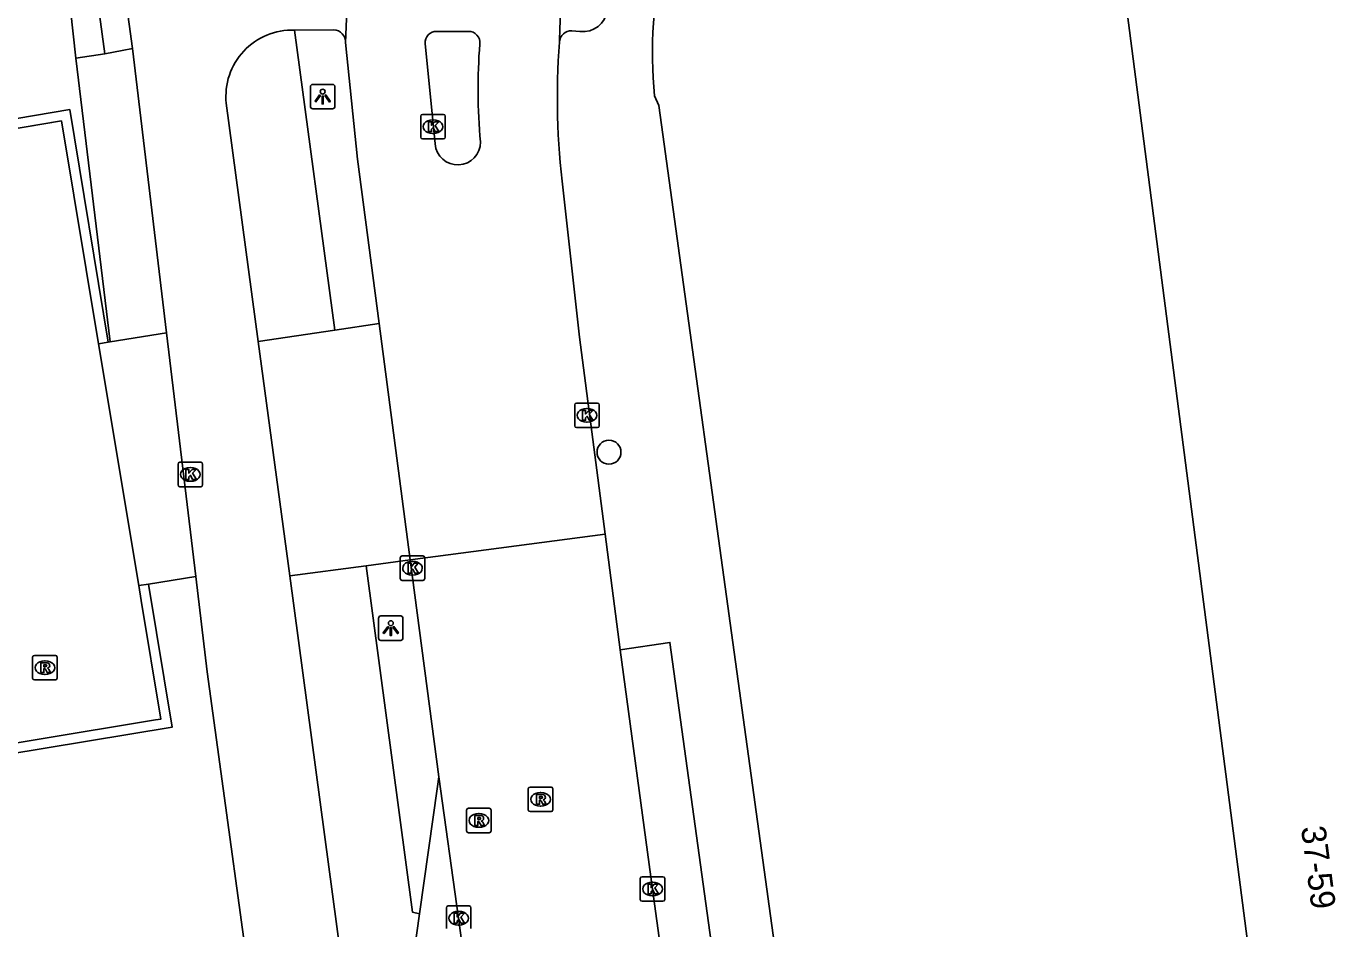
# Model space of a CAD drawing. Extents: x 157692 to 159670, y 381454 to 383289.
# Drawn here: x 157823.7 to 157877.5, y 382702.1 to 382738.9 of the extents above; entities that cross this region are included whole.
import ezdxf

# ---------------------------------------------------------------- set-up
doc = ezdxf.new("R2010")
doc.units = 0
for name, color, linetype in [('IMGEO_Berm_groen', 7, 'Continuous'), ('IMGEO_Boom', 7, 'Continuous'), ('IMGEO_Fietspad_gesloten', 7, 'Continuous'), ('IMGEO_Haag', 7, 'Continuous'), ('IMGEO_Hek', 7, 'Continuous'), ('IMGEO_Kolk', 7, 'Continuous'), ('IMGEO_Lichtpunt', 7, 'Continuous'), ('IMGEO_Pand', 7, 'Continuous'), ('IMGEO_Pand_nummerreeks', 7, 'Continuous'), ('IMGEO_Parkeervlak_open', 7, 'Continuous'), ('IMGEO_Rijbaan_lokaal_gesloten', 7, 'Continuous'), ('IMGEO_Rijbaan_lokaal_open', 7, 'Continuous'), ('IMGEO_Rioolput', 7, 'Continuous'), ('IMGEO_Voetpad_open', 7, 'Continuous')]:
    doc.layers.add(name, color=color, linetype=linetype)

msp = doc.modelspace()

# ---------------------------------------------------------------- linework, layer by layer
at = {"layer": 'IMGEO_Berm_groen'}
msp.add_lwpolyline([(157827.098, 382726.06), (157825.704, 382737.646)], dxfattribs=at)
at = {"layer": 'IMGEO_Boom'}
msp.add_circle((157847.465, 382721.558), 0.489, dxfattribs=at)
at = {"layer": 'IMGEO_Fietspad_gesloten'}
for points in [[(157827.472, 382742.029), (157828.009, 382738.038)], [(157834.63, 382738.795), (157836.226, 382738.802)], [(157828.009, 382738.038), (157829.4, 382726.43)], [(157833.148, 382726.076), (157831.84, 382735.807)], [(157830.593, 382716.477), (157831.058, 382712.593), (157833.247, 382696.605), (157833.769, 382692.793), (157852.273, 382558.072), (157852.607, 382555.554), (157853.905, 382546.116), (157860.225, 382500.162), (157860.247, 382500), (157861.891, 382488.05), (157876.604, 382381.766)], [(157868.415, 382469.211), (157865.845, 382488.107), (157864.022, 382500.584), (157837.599, 382692.951), (157834.433, 382716.512)]]:
    msp.add_lwpolyline(points, dxfattribs=at)
for centre, radius, start, end in [((157834.536, 382736.086), 2.711, 88.015, 185.9102), ((157836.212, 382738.303), 0.499, 357.8761, 88.3475)]:
    msp.add_arc(centre, radius, start, end, dxfattribs=at)
at = {"layer": 'IMGEO_Haag'}
for points in [[(157828.662, 382716.174), (157829.632, 382710.335), (157809.043, 382706.922), (157804.833, 382732.059), (157825.448, 382735.546), (157827.018, 382726.047)], [(157828.266, 382716.112), (157828.369, 382715.497), (157829.172, 382710.664), (157828.952, 382710.628), (157809.372, 382707.382), (157805.293, 382731.731), (157805.665, 382731.794), (157825.108, 382735.083), (157826.623, 382725.983)]]:
    msp.add_lwpolyline(points, dxfattribs=at)
at = {"layer": 'IMGEO_Hek'}
for points in [[(157828.952, 382710.628), (157809.372, 382707.382), (157805.293, 382731.731), (157825.108, 382735.083), (157826.623, 382725.983)], [(157826.623, 382725.983), (157828.266, 382716.112)], [(157828.266, 382716.112), (157828.369, 382715.497)], [(157828.369, 382715.497), (157829.172, 382710.664), (157828.952, 382710.628)]]:
    msp.add_lwpolyline(points, dxfattribs=at)
at = {"layer": 'IMGEO_Kolk'}
for p, q in [((157839.779, 382734.426), (157839.779, 382735.278)), ((157839.854, 382735.352), (157840.706, 382735.352)), ((157840.78, 382735.278), (157840.78, 382734.426)), ((157840.267, 382735.132), (157840.292, 382735.132)), ((157840.706, 382734.352), (157839.854, 382734.352)), ((157840.29, 382734.572), (157840.265, 382734.572)), ((157846.065, 382722.638), (157846.065, 382723.49)), ((157846.14, 382723.564), (157846.992, 382723.564)), ((157847.066, 382723.49), (157847.066, 382722.638)), ((157846.553, 382723.344), (157846.578, 382723.344)), ((157846.992, 382722.564), (157846.14, 382722.564)), ((157846.576, 382722.784), (157846.551, 382722.784)), ((157829.873, 382720.225), (157829.873, 382721.077)), ((157829.948, 382721.151), (157830.8, 382721.151)), ((157830.361, 382720.931), (157830.386, 382720.931)), ((157830.874, 382721.077), (157830.874, 382720.225)), ((157830.8, 382720.151), (157829.948, 382720.151)), ((157830.384, 382720.371), (157830.359, 382720.371)), ((157838.942, 382716.396), (157838.942, 382717.248)), ((157839.017, 382717.322), (157839.869, 382717.322)), ((157839.43, 382717.102), (157839.455, 382717.102)), ((157839.943, 382717.248), (157839.943, 382716.396)), ((157839.453, 382716.542), (157839.428, 382716.542)), ((157839.869, 382716.322), (157839.017, 382716.322)), ((157848.741, 382703.298), (157848.741, 382704.15)), ((157848.816, 382704.224), (157849.668, 382704.224)), ((157849.742, 382704.15), (157849.742, 382703.298)), ((157849.229, 382704.004), (157849.254, 382704.004)), ((157840.826, 382702.104), (157840.826, 382702.956)), ((157840.901, 382703.03), (157841.753, 382703.03)), ((157841.827, 382702.956), (157841.827, 382702.104)), ((157849.668, 382703.224), (157848.816, 382703.224)), ((157849.252, 382703.444), (157849.227, 382703.444)), ((157841.314, 382702.81), (157841.339, 382702.81)), ((157841.337, 382702.25), (157841.312, 382702.25))]:
    msp.add_line(p, q, dxfattribs=at)
for points in [[(157839.779, 382734.426), (157839.779, 382735.278)], [(157839.854, 382735.352), (157840.706, 382735.352)], [(157840.78, 382735.278), (157840.78, 382734.426)], [(157840.1, 382735.052), (157840.223, 382735.052), (157840.223, 382734.901), (157840.353, 382735.052), (157840.517, 382735.052), (157840.371, 382734.901), (157840.524, 382734.652), (157840.372, 382734.652), (157840.287, 382734.816), (157840.223, 382734.749), (157840.223, 382734.652), (157840.1, 382734.652), (157840.1, 382735.052)], [(157840.706, 382734.352), (157839.854, 382734.352)], [(157846.065, 382722.638), (157846.065, 382723.49)], [(157846.14, 382723.564), (157846.992, 382723.564)], [(157847.066, 382723.49), (157847.066, 382722.638)], [(157846.386, 382723.264), (157846.509, 382723.264), (157846.509, 382723.113), (157846.639, 382723.264), (157846.803, 382723.264), (157846.657, 382723.113), (157846.81, 382722.864), (157846.658, 382722.864), (157846.573, 382723.028), (157846.509, 382722.961), (157846.509, 382722.864), (157846.386, 382722.864), (157846.386, 382723.264)], [(157846.992, 382722.564), (157846.14, 382722.564)], [(157829.873, 382720.225), (157829.873, 382721.077)], [(157829.948, 382721.151), (157830.8, 382721.151)], [(157830.194, 382720.851), (157830.317, 382720.851), (157830.317, 382720.7), (157830.447, 382720.851), (157830.611, 382720.851), (157830.465, 382720.7), (157830.618, 382720.451), (157830.466, 382720.451), (157830.381, 382720.615), (157830.317, 382720.548), (157830.317, 382720.451), (157830.194, 382720.451), (157830.194, 382720.851)], [(157830.874, 382721.077), (157830.874, 382720.225)], [(157830.8, 382720.151), (157829.948, 382720.151)], [(157838.942, 382716.396), (157838.942, 382717.248)], [(157839.017, 382717.322), (157839.869, 382717.322)], [(157839.263, 382717.022), (157839.386, 382717.022), (157839.386, 382716.871), (157839.516, 382717.022), (157839.68, 382717.022), (157839.534, 382716.871), (157839.687, 382716.622), (157839.535, 382716.622), (157839.45, 382716.786), (157839.386, 382716.719), (157839.386, 382716.622), (157839.263, 382716.622), (157839.263, 382717.022)], [(157839.943, 382717.248), (157839.943, 382716.396)], [(157839.869, 382716.322), (157839.017, 382716.322)], [(157848.741, 382703.298), (157848.741, 382704.15)], [(157848.816, 382704.224), (157849.668, 382704.224)], [(157849.742, 382704.15), (157849.742, 382703.298)], [(157849.062, 382703.924), (157849.185, 382703.924), (157849.185, 382703.773), (157849.315, 382703.924), (157849.479, 382703.924), (157849.333, 382703.773), (157849.486, 382703.524), (157849.334, 382703.524), (157849.249, 382703.688), (157849.185, 382703.621), (157849.185, 382703.524), (157849.062, 382703.524), (157849.062, 382703.924)], [(157840.826, 382702.104), (157840.826, 382702.956)], [(157840.901, 382703.03), (157841.753, 382703.03)], [(157841.827, 382702.956), (157841.827, 382702.104)], [(157849.668, 382703.224), (157848.816, 382703.224)], [(157841.147, 382702.73), (157841.27, 382702.73), (157841.27, 382702.579), (157841.4, 382702.73), (157841.564, 382702.73), (157841.418, 382702.579), (157841.571, 382702.33), (157841.419, 382702.33), (157841.334, 382702.494), (157841.27, 382702.427), (157841.27, 382702.33), (157841.147, 382702.33), (157841.147, 382702.73)]]:
    msp.add_lwpolyline(points, dxfattribs=at)
for centre, start, end in [((157839.856, 382735.276), 91.552, 178.448), ((157839.856, 382735.276), 91.552, 178.448), ((157840.704, 382735.276), 1.552, 88.448), ((157840.704, 382735.276), 1.552, 88.448), ((157839.856, 382734.428), 181.552, 268.448), ((157839.856, 382734.428), 181.552, 268.448), ((157840.704, 382734.428), 271.552, 358.448), ((157840.704, 382734.428), 271.552, 358.448), ((157846.142, 382723.488), 91.552, 178.448), ((157846.142, 382723.488), 91.552, 178.448), ((157846.99, 382723.488), 1.552, 88.448), ((157846.99, 382723.488), 1.552, 88.448), ((157846.142, 382722.64), 181.552, 268.448), ((157846.142, 382722.64), 181.552, 268.448), ((157846.99, 382722.64), 271.552, 358.448), ((157846.99, 382722.64), 271.552, 358.448), ((157829.95, 382721.075), 91.552, 178.448), ((157829.95, 382721.075), 91.552, 178.448), ((157830.798, 382721.075), 1.552, 88.448), ((157830.798, 382721.075), 1.552, 88.448), ((157829.95, 382720.227), 181.552, 268.448), ((157829.95, 382720.227), 181.552, 268.448), ((157830.798, 382720.227), 271.552, 358.448), ((157830.798, 382720.227), 271.552, 358.448), ((157839.019, 382717.246), 91.552, 178.448), ((157839.019, 382717.246), 91.552, 178.448), ((157839.867, 382717.246), 1.552, 88.448), ((157839.867, 382717.246), 1.552, 88.448), ((157839.019, 382716.398), 181.552, 268.448), ((157839.019, 382716.398), 181.552, 268.448), ((157839.867, 382716.398), 271.552, 358.448), ((157839.867, 382716.398), 271.552, 358.448), ((157848.818, 382704.148), 91.552, 178.448), ((157848.818, 382704.148), 91.552, 178.448), ((157849.666, 382704.148), 1.552, 88.448), ((157849.666, 382704.148), 1.552, 88.448), ((157840.903, 382702.954), 91.552, 178.448), ((157840.903, 382702.954), 91.552, 178.448), ((157841.751, 382702.954), 1.552, 88.448), ((157841.751, 382702.954), 1.552, 88.448), ((157848.818, 382703.3), 181.552, 268.448), ((157848.818, 382703.3), 181.552, 268.448), ((157849.666, 382703.3), 271.552, 358.448), ((157849.666, 382703.3), 271.552, 358.448)]:
    msp.add_arc(centre, 0.0765, start, end, dxfattribs=at)
for centre, major_axis, ratio, start_param, end_param in [((157840.266, 382734.852), (-0.387, 0.002), 0.722429, 4.712389, 7.853982), ((157840.291, 382734.852), (-0.39, 0.002), 0.717154, 1.570796, 4.712389), ((157846.552, 382723.064), (-0.387, 0.002), 0.722429, 4.712389, 7.853982), ((157846.577, 382723.064), (-0.39, 0.002), 0.717154, 1.570796, 4.712389), ((157830.36, 382720.651), (-0.387, 0.002), 0.722429, 4.712389, 7.853982), ((157830.385, 382720.651), (-0.39, 0.002), 0.717154, 1.570796, 4.712389), ((157839.429, 382716.822), (-0.387, 0.002), 0.722429, 4.712389, 7.853982), ((157839.454, 382716.822), (-0.39, 0.002), 0.717154, 1.570796, 4.712389), ((157849.228, 382703.724), (-0.387, 0.002), 0.722429, 4.712389, 7.853982), ((157849.253, 382703.724), (-0.39, 0.002), 0.717154, 1.570796, 4.712389), ((157841.313, 382702.53), (-0.387, 0.002), 0.722429, 4.712389, 7.853982), ((157841.338, 382702.53), (-0.39, 0.002), 0.717154, 1.570796, 4.712389)]:
    msp.add_ellipse(centre, major_axis=major_axis, ratio=ratio, start_param=start_param, end_param=end_param, dxfattribs=at)
at = {"layer": 'IMGEO_Lichtpunt'}
for p, q in [((157835.277, 382736.485), (157835.277, 382735.678)), ((157835.277, 382736.485), (157835.277, 382735.678)), ((157836.179, 382736.58), (157835.371, 382736.58)), ((157836.179, 382736.58), (157835.371, 382736.58)), ((157836.273, 382735.678), (157836.273, 382736.485)), ((157836.273, 382735.678), (157836.273, 382736.485)), ((157835.371, 382735.584), (157836.179, 382735.584)), ((157835.371, 382735.584), (157836.179, 382735.584)), ((157838.058, 382714.777), (157838.058, 382713.97)), ((157838.058, 382714.777), (157838.058, 382713.97)), ((157838.96, 382714.872), (157838.152, 382714.872)), ((157838.96, 382714.872), (157838.152, 382714.872)), ((157839.054, 382713.97), (157839.054, 382714.777)), ((157839.054, 382713.97), (157839.054, 382714.777)), ((157838.152, 382713.876), (157838.96, 382713.876)), ((157838.152, 382713.876), (157838.96, 382713.876))]:
    msp.add_line(p, q, dxfattribs=at)
for points in [[(157835.651, 382736.149), (157835.69, 382736.121), (157835.502, 382735.859), (157835.464, 382735.886), (157835.651, 382736.149)], [(157835.753, 382736.101), (157835.8, 382736.101), (157835.8, 382735.779), (157835.753, 382735.779), (157835.753, 382736.101)], [(157835.863, 382736.121), (157835.901, 382736.148), (157836.088, 382735.886), (157836.049, 382735.858), (157835.863, 382736.121)], [(157838.432, 382714.441), (157838.471, 382714.413), (157838.283, 382714.151), (157838.245, 382714.178), (157838.432, 382714.441)], [(157838.534, 382714.393), (157838.581, 382714.393), (157838.581, 382714.071), (157838.534, 382714.071), (157838.534, 382714.393)], [(157838.644, 382714.413), (157838.682, 382714.44), (157838.869, 382714.178), (157838.83, 382714.15), (157838.644, 382714.413)]]:
    msp.add_lwpolyline(points, dxfattribs=at)
for centre in [(157835.776, 382736.283), (157838.557, 382714.575)]:
    msp.add_circle(centre, 0.0994, dxfattribs=at)
for centre, start, end in [((157835.371, 382736.485), 90, 180), ((157835.371, 382736.485), 90, 180), ((157836.179, 382736.485), 0, 90), ((157836.179, 382736.485), 0, 90), ((157835.371, 382735.678), 180, 270), ((157835.371, 382735.678), 180, 270), ((157836.179, 382735.678), 270, 0), ((157836.179, 382735.678), 270, 360), ((157838.152, 382714.777), 90, 180), ((157838.152, 382714.777), 90, 180), ((157838.96, 382714.777), 0, 90), ((157838.96, 382714.777), 0, 90), ((157838.152, 382713.97), 180, 270), ((157838.152, 382713.97), 180, 270), ((157838.96, 382713.97), 270, 0), ((157838.96, 382713.97), 270, 360)]:
    msp.add_arc(centre, 0.0946, start, end, dxfattribs=at)
at = {"layer": 'IMGEO_Pand'}
msp.add_lwpolyline([(157898.112, 382646.912), (157904.25, 382676.8), (157919.627, 382751.762), (157880.885, 382759.733), (157870.409, 382761.888), (157866.391, 382756.761), (157880.13, 382650.617), (157898.112, 382646.912)], dxfattribs=at)
at = {"layer": 'IMGEO_Parkeervlak_open'}
msp.add_lwpolyline([(157839.729, 382702.712), (157840.464, 382707.906), (157840.516, 382708.309)], dxfattribs=at)
at = {"layer": 'IMGEO_Rijbaan_lokaal_gesloten'}
for points in [[(157836.832, 382741.2), (157836.71, 382738.285)], [(157840.427, 382738.744), (157841.727, 382738.74)], [(157845.954, 382738.765), (157846.28, 382738.742)], [(157836.71, 382738.285), (157837.195, 382733.528), (157838.08, 382726.81)], [(157840.369, 382734.144), (157839.96, 382738.243)], [(157847.304, 382718.207), (157846.256, 382726.257), (157845.593, 382732.252)], [(157838.08, 382726.81), (157839.35, 382717.16)], [(157839.35, 382717.16), (157847.304, 382718.207)], [(157847.304, 382718.207), (157847.918, 382713.491)], [(157840.516, 382708.309), (157839.35, 382717.16)], [(157847.918, 382713.491), (157849.237, 382703.723), (157852.148, 382682.426), (157854.782, 382663.105), (157855.835, 382655.374)], [(157845.318, 382673.152), (157844.226, 382681.246), (157841.324, 382702.531), (157840.516, 382708.309)]]:
    msp.add_lwpolyline(points, dxfattribs=at)
for centre, radius, start, end in [((157899.227, 382736.928), 53.803, 175.114, 178.5382), ((157846.407, 382739.738), 1.004, 262.7237, 352.4085), ((157840.425, 382738.278), 0.466, 89.7063, 184.317), ((157841.74, 382738.286), 0.454, 353.1018, 91.5914), ((157845.93, 382738.277), 0.489, 87.2111, 177.1578), ((157866.6, 382736.388), 24.48, 175.6809, 185.0632), ((157876.244, 382736.044), 30.885, 175.8083, 187.0516), ((157841.291, 382734.215), 0.925, 184.4003, 0.8076)]:
    msp.add_arc(centre, radius, start, end, dxfattribs=at)
at = {"layer": 'IMGEO_Rijbaan_lokaal_open'}
for points in [[(157836.266, 382726.54), (157838.08, 382726.81)], [(157827.018, 382726.047), (157827.098, 382726.06)], [(157827.098, 382726.06), (157829.4, 382726.43)], [(157829.4, 382726.43), (157830.593, 382716.477)], [(157833.148, 382726.076), (157836.266, 382726.54)], [(157834.433, 382716.512), (157833.148, 382726.076)], [(157826.623, 382725.983), (157827.018, 382726.047)], [(157826.623, 382725.983), (157828.266, 382716.112)], [(157837.549, 382716.923), (157834.433, 382716.512)], [(157839.35, 382717.16), (157837.549, 382716.923)], [(157830.593, 382716.477), (157828.662, 382716.174)], [(157828.662, 382716.174), (157828.266, 382716.112)]]:
    msp.add_lwpolyline(points, dxfattribs=at)
at = {"layer": 'IMGEO_Rioolput'}
for p, q in [((157823.935, 382712.336), (157823.935, 382713.188)), ((157824.01, 382713.262), (157824.862, 382713.262)), ((157824.936, 382713.188), (157824.936, 382712.336)), ((157824.423, 382713.042), (157824.448, 382713.042)), ((157824.862, 382712.262), (157824.01, 382712.262)), ((157824.446, 382712.482), (157824.421, 382712.482)), ((157844.171, 382706.958), (157844.171, 382707.81)), ((157844.246, 382707.884), (157845.098, 382707.884)), ((157845.172, 382707.81), (157845.172, 382706.958)), ((157844.659, 382707.664), (157844.684, 382707.664)), ((157841.651, 382706.096), (157841.651, 382706.948)), ((157841.726, 382707.022), (157842.578, 382707.022)), ((157842.139, 382706.802), (157842.164, 382706.802)), ((157842.652, 382706.948), (157842.652, 382706.096)), ((157845.098, 382706.884), (157844.246, 382706.884)), ((157844.682, 382707.104), (157844.657, 382707.104)), ((157842.162, 382706.242), (157842.137, 382706.242)), ((157842.578, 382706.022), (157841.726, 382706.022))]:
    msp.add_line(p, q, dxfattribs=at)
for points in [[(157823.935, 382712.336), (157823.935, 382713.188)], [(157824.01, 382713.262), (157824.862, 382713.262)], [(157824.936, 382713.188), (157824.936, 382712.336)], [(157824.524, 382712.96), (157824.272, 382712.962), (157824.272, 382712.562)], [(157824.272, 382712.562), (157824.396, 382712.562), (157824.396, 382712.724), (157824.407, 382712.724)], [(157824.45, 382712.881), (157824.396, 382712.881), (157824.396, 382712.8)], [(157824.396, 382712.8), (157824.448, 382712.8)], [(157824.454, 382712.695), (157824.525, 382712.562), (157824.665, 382712.562), (157824.6, 382712.688)], [(157824.862, 382712.262), (157824.01, 382712.262)], [(157844.171, 382706.958), (157844.171, 382707.81)], [(157844.246, 382707.884), (157845.098, 382707.884)], [(157845.172, 382707.81), (157845.172, 382706.958)], [(157844.76, 382707.582), (157844.508, 382707.584), (157844.508, 382707.184)], [(157844.508, 382707.184), (157844.632, 382707.184), (157844.632, 382707.346), (157844.643, 382707.346)], [(157844.686, 382707.503), (157844.632, 382707.503), (157844.632, 382707.422)], [(157844.632, 382707.422), (157844.684, 382707.422)], [(157844.69, 382707.317), (157844.761, 382707.184), (157844.901, 382707.184), (157844.836, 382707.31)], [(157841.651, 382706.096), (157841.651, 382706.948)], [(157841.726, 382707.022), (157842.578, 382707.022)], [(157842.24, 382706.72), (157841.988, 382706.722), (157841.988, 382706.322)], [(157842.652, 382706.948), (157842.652, 382706.096)], [(157845.098, 382706.884), (157844.246, 382706.884)], [(157841.988, 382706.322), (157842.112, 382706.322), (157842.112, 382706.484), (157842.123, 382706.484)], [(157842.166, 382706.641), (157842.112, 382706.641), (157842.112, 382706.56)], [(157842.112, 382706.56), (157842.164, 382706.56)], [(157842.17, 382706.455), (157842.241, 382706.322), (157842.381, 382706.322), (157842.316, 382706.448)], [(157842.578, 382706.022), (157841.726, 382706.022)]]:
    msp.add_lwpolyline(points, dxfattribs=at)
for centre, radius, start, end in [((157824.012, 382713.186), 0.0765, 91.552, 178.448), ((157824.012, 382713.186), 0.0765, 91.552, 178.448), ((157824.86, 382713.186), 0.0765, 1.552, 88.448), ((157824.86, 382713.186), 0.0765, 1.552, 88.448), ((157824.406, 382712.671), 0.0533, 26.0293, 88.6989), ((157824.432, 382712.989), 0.19, 274.7715, 282.9687), ((157824.456, 382712.785), 0.0964, 77.0061, 93.1865), ((157824.47, 382712.842), 0.0378, 276.6634, 79.6772), ((157824.523, 382712.85), 0.109, 350.3612, 89.416), ((157824.521, 382712.85), 0.112, 277.5842, 350.9817), ((157824.505, 382712.635), 0.108, 29.5134, 73.7905), ((157824.012, 382712.338), 0.0765, 181.552, 268.448), ((157824.012, 382712.338), 0.0765, 181.552, 268.448), ((157824.86, 382712.338), 0.0765, 271.552, 358.448), ((157824.86, 382712.338), 0.0765, 271.552, 358.448), ((157844.248, 382707.808), 0.0765, 91.552, 178.448), ((157844.248, 382707.808), 0.0765, 91.552, 178.448), ((157845.096, 382707.808), 0.0765, 1.552, 88.448), ((157845.096, 382707.808), 0.0765, 1.552, 88.448), ((157844.642, 382707.293), 0.0533, 26.0293, 88.6989), ((157844.668, 382707.611), 0.19, 274.7715, 282.9687), ((157844.692, 382707.407), 0.0964, 77.0061, 93.1865), ((157844.706, 382707.464), 0.0378, 276.6634, 79.6772), ((157844.759, 382707.472), 0.109, 350.3612, 89.416), ((157844.757, 382707.472), 0.112, 277.5842, 350.9817), ((157844.741, 382707.257), 0.108, 29.5134, 73.7905), ((157841.728, 382706.946), 0.0765, 91.552, 178.448), ((157841.728, 382706.946), 0.0765, 91.552, 178.448), ((157842.239, 382706.61), 0.109, 350.3612, 89.416), ((157842.576, 382706.946), 0.0765, 1.552, 88.448), ((157842.576, 382706.946), 0.0765, 1.552, 88.448), ((157844.248, 382706.96), 0.0765, 181.552, 268.448), ((157844.248, 382706.96), 0.0765, 181.552, 268.448), ((157845.096, 382706.96), 0.0765, 271.552, 358.448), ((157845.096, 382706.96), 0.0765, 271.552, 358.448), ((157842.122, 382706.431), 0.0533, 26.0293, 88.6989), ((157842.148, 382706.749), 0.19, 274.7715, 282.9687), ((157842.172, 382706.545), 0.0964, 77.0061, 93.1865), ((157842.186, 382706.602), 0.0378, 276.6634, 79.6772), ((157842.237, 382706.61), 0.112, 277.5842, 350.9817), ((157842.221, 382706.395), 0.108, 29.5134, 73.7905), ((157841.728, 382706.098), 0.0765, 181.552, 268.448), ((157841.728, 382706.098), 0.0765, 181.552, 268.448), ((157842.576, 382706.098), 0.0765, 271.552, 358.448), ((157842.576, 382706.098), 0.0765, 271.552, 358.448)]:
    msp.add_arc(centre, radius, start, end, dxfattribs=at)
for centre, major_axis, ratio, start_param, end_param in [((157824.422, 382712.762), (-0.387, 0.002), 0.722429, 4.712389, 7.853982), ((157824.447, 382712.762), (-0.39, 0.002), 0.717154, 1.570796, 4.712389), ((157844.658, 382707.384), (-0.387, 0.002), 0.722429, 4.712389, 7.853982), ((157844.683, 382707.384), (-0.39, 0.002), 0.717154, 1.570796, 4.712389), ((157842.138, 382706.522), (-0.387, 0.002), 0.722429, 4.712389, 7.853982), ((157842.163, 382706.522), (-0.39, 0.002), 0.717154, 1.570796, 4.712389)]:
    msp.add_ellipse(centre, major_axis=major_axis, ratio=ratio, start_param=start_param, end_param=end_param, dxfattribs=at)
at = {"layer": 'IMGEO_Voetpad_open'}
for points in [[(157825.704, 382737.646), (157825.14, 382742.746)], [(157826.877, 382737.832), (157826.337, 382741.86), (157827.472, 382742.029)], [(157836.266, 382726.54), (157834.63, 382738.795)], [(157828.009, 382738.038), (157827.584, 382737.96), (157826.877, 382737.832)], [(157826.877, 382737.832), (157825.704, 382737.646)], [(157849.329, 382736.105), (157849.496, 382735.716), (157860.477, 382656.01)], [(157839.729, 382702.712), (157839.437, 382702.779), (157837.549, 382716.923)], [(157857.958, 382655.663), (157849.952, 382713.793), (157847.918, 382713.491)], [(157844.857, 382674.148), (157841.776, 382678.219), (157841.77, 382678.604), (157841.695, 382678.963), (157839.11, 382697.652), (157839.088, 382698.028), (157839.126, 382698.445), (157839.729, 382702.712)]]:
    msp.add_lwpolyline(points, dxfattribs=at)
msp.add_arc((157866.627, 382737.87), 17.388, 166.2293, 185.8257, dxfattribs=at)

# ---------------------------------------------------------------- texts
at = {"layer": 'IMGEO_Pand_nummerreeks'}
msp.add_text('37-59', height=1, rotation=277.4431, dxfattribs=at).set_placement((157875.714, 382706.241))

doc.saveas('drawing.dxf')
